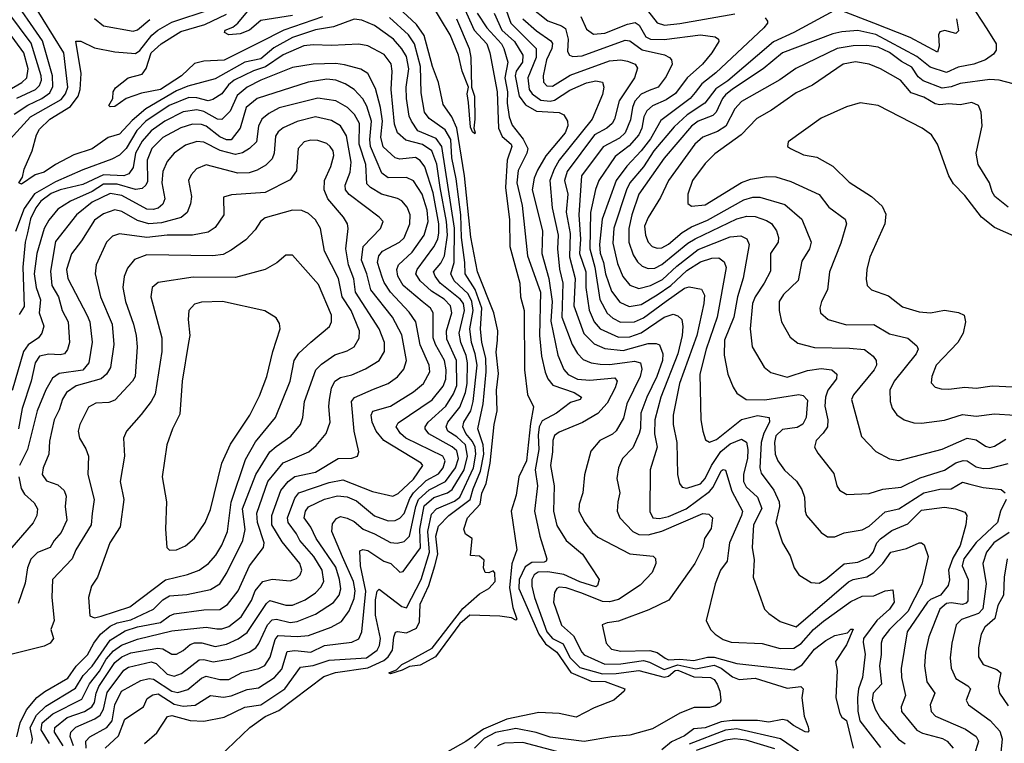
# Model space of a CAD drawing. Extents: x 1308313 to 1441400, y 959662 to 1036319.
# Tile 391 of 656: x 1348417 to 1352738, y 1020436 to 1023611. Entities that reach past the tile are written whole.
import ezdxf

# ---------------------------------------------------------------- set-up
doc = ezdxf.new("R2010")
doc.units = 0

msp = doc.modelspace()

# ---------------------------------------------------------------- linework, layer by layer
at = {"layer": '0CON10XD'}
for points in [[(1348393.2, 1023196.8), (1348453.7, 1023236.3), (1348514.6, 1023265.4), (1348550.2, 1023289.8), (1348562.2, 1023317.8), (1348561.4, 1023365), (1348518.1, 1023518.1), (1348375.2, 1023725)], [(1350345, 1023716.2), (1350411.7, 1023565), (1350467.9, 1023505), (1350480.3, 1023465), (1350513.4, 1023295), (1350518.9, 1023135), (1350535, 1023098.9), (1350574.7, 1023065), (1350577.6, 1023055), (1350557, 1022995), (1350548.6, 1022875), (1350567, 1022733), (1350568.5, 1022615), (1350611.6, 1022455), (1350615.3, 1022395), (1350631.1, 1022335), (1350633.3, 1022075), (1350646, 1021966), (1350672.2, 1021912.2), (1350659.4, 1021839.4), (1350641.4, 1021675), (1350607.6, 1021605), (1350596.5, 1021525), (1350573.5, 1021455), (1350598.5, 1021285), (1350577.3, 1021222.7), (1350567.3, 1021117.3), (1350581.9, 1021031.9), (1350599.4, 1020980.6), (1350595, 1020976.2), (1350575.6, 1020985.6), (1350525, 1020993.3), (1350392.3, 1020997.7), (1350349.5, 1020960.5), (1350241.9, 1020815), (1350175, 1020778.5), (1350127.6, 1020772.4), (1350096, 1020756), (1350045, 1020740.8), (1350036.7, 1020745), (1350071.2, 1020758.8), (1350095, 1020780.9), (1350124.2, 1020795.7), (1350227, 1020853), (1350362.3, 1021027.7), (1350435, 1021091.2), (1350475.6, 1021114.4), (1350504, 1021145), (1350503, 1021183), (1350495, 1021192.5), (1350476.4, 1021183.6), (1350460, 1021185), (1350453.3, 1021205), (1350455, 1021240), (1350435, 1021257.5), (1350395, 1021260), (1350402.5, 1021335), (1350373.6, 1021353.6), (1350366.2, 1021375), (1350381.8, 1021425), (1350438.7, 1021485), (1350445, 1021533.1), (1350464.9, 1021575.1), (1350482.5, 1021665), (1350499.9, 1021835), (1350512.2, 1021895), (1350510.4, 1021985), (1350518, 1022058), (1350508.7, 1022151.3), (1350514.8, 1022205.2), (1350515.7, 1022245), (1350497.9, 1022325), (1350426.8, 1022505), (1350396.4, 1022656.4), (1350369.2, 1022925), (1350336, 1023135), (1350313.1, 1023185), (1350275, 1023238.6), (1350255.6, 1023335), (1350228.7, 1023405), (1350191.8, 1023541.8), (1350159.4, 1023589.4), (1350078.5, 1023665)], [(1348405, 1023266.3), (1348487.1, 1023305), (1348505, 1023322.6), (1348512.6, 1023345), (1348511.2, 1023365), (1348467.5, 1023507.5), (1348365.8, 1023645)], [(1348375, 1023087.3), (1348465, 1023184.5), (1348598.9, 1023261.1), (1348617.7, 1023285), (1348628.1, 1023315), (1348611.6, 1023465), (1348475.3, 1023685)], [(1348964.4, 1020435), (1349018.7, 1020481.3), (1349066.1, 1020553.9), (1349085, 1020558.3), (1349165, 1020535.8), (1349225, 1020533.5), (1349315, 1020550.8), (1349405, 1020594), (1349475, 1020605.1), (1349580.9, 1020675), (1349650.3, 1020769.7), (1349705, 1020777.5), (1349775, 1020800.9), (1349938.6, 1020811.4), (1349985.6, 1020845), (1349996.5, 1020865), (1350000.9, 1020895), (1349978.1, 1020998.1), (1349979.5, 1021065), (1349986.7, 1021103.3), (1349995, 1021112.2), (1350095, 1021035.3), (1350115, 1021030), (1350179, 1021155), (1350216.3, 1021273.7), (1350207.8, 1021365), (1350225, 1021440.5), (1350246.2, 1021465), (1350325, 1021498.6), (1350348.5, 1021515), (1350408.8, 1021645), (1350418.7, 1021705), (1350416.2, 1021735), (1350405, 1021759.9), (1350374.9, 1021795), (1350361.4, 1021825), (1350365.9, 1021845), (1350397.7, 1021895), (1350407.8, 1021935), (1350424.7, 1022095.3), (1350416.8, 1022145), (1350399.9, 1022195), (1350393.4, 1022255), (1350407.3, 1022335), (1350401.4, 1022375), (1350385, 1022408.1), (1350324.5, 1022465), (1350310, 1022495), (1350324, 1022546), (1350325.5, 1022695.5), (1350270, 1023055), (1350245, 1023089.7), (1350165, 1023123.2), (1350136.3, 1023165), (1350126.9, 1023186.9), (1350115.2, 1023265), (1350113.9, 1023315), (1350125.1, 1023395), (1350115, 1023450), (1350095, 1023483.7), (1350058.1, 1023525), (1349974.5, 1023585.5), (1349918.6, 1023608.6), (1349885, 1023613.4), (1349795, 1023580.2), (1349715, 1023567), (1349615, 1023533.1), (1349532.9, 1023487.1), (1349475, 1023438.9), (1349405, 1023424.6), (1349275, 1023351.6), (1349155, 1023319.7), (1349105, 1023298.6), (1348971, 1023219), (1348911.3, 1023168.7), (1348855, 1023108.8), (1348806, 1023094), (1348736.1, 1023043.9), (1348655, 1023017.4), (1348574.5, 1022975.5), (1348525, 1022942.1), (1348485, 1022930), (1348425, 1022889.5), (1348413.8, 1022895), (1348429.7, 1022920.3), (1348437.1, 1022955), (1348471.8, 1023035), (1348490.4, 1023105), (1348505, 1023131.2), (1348549.2, 1023175), (1348640.6, 1023229.4), (1348674.2, 1023275.8), (1348682.7, 1023305), (1348687.7, 1023375), (1348663.5, 1023516.5), (1348685, 1023517.2), (1348745, 1023487.5), (1348835, 1023469.5), (1348925, 1023462.6), (1348945, 1023476), (1348997, 1023543), (1349023.5, 1023565), (1349085, 1023600.3), (1349253.4, 1023655)], [(1349615, 1023629.3), (1349475, 1023607.5), (1349425.9, 1023565), (1349385, 1023549.3), (1349335, 1023544.5), (1349316, 1023555), (1349319.2, 1023565), (1349352.5, 1023577.5), (1349374.4, 1023595.6), (1349432.3, 1023665)], [(1350334.1, 1023615), (1350389.3, 1023485), (1350397.1, 1023445), (1350400, 1023315), (1350412.9, 1023275), (1350415.3, 1023174.7), (1350410, 1023135), (1350415.6, 1023114.4), (1350415, 1023110), (1350405, 1023118.8), (1350395, 1023138.8), (1350387.4, 1023247.4), (1350381.1, 1023285), (1350387.1, 1023315), (1350358.4, 1023385), (1350342.3, 1023455), (1350305.9, 1023545), (1350220.9, 1023685)], [(1350548.1, 1023665), (1350573.3, 1023595), (1350683.8, 1023483.8), (1350684.1, 1023445), (1350647.1, 1023355), (1350653.5, 1023305), (1350665.7, 1023285.7), (1350705, 1023257.7), (1350745, 1023253.3), (1350765, 1023257.9), (1350830.9, 1023300.9), (1350905, 1023334.4), (1350945, 1023342.5), (1350975, 1023336.7), (1350980.8, 1023315), (1350975, 1023282.5), (1350929.3, 1023175), (1350784.8, 1022995), (1350762.2, 1022955), (1350744.1, 1022905), (1350753.6, 1022785), (1350780, 1022665), (1350778, 1022605), (1350786.6, 1022516.6), (1350801.3, 1022455), (1350795.8, 1022305.8), (1350841.5, 1022185), (1350865, 1022146), (1350889.6, 1022119.6), (1350924.5, 1022104.5), (1350965, 1022099.8), (1351005, 1022098.1), (1351073, 1022107), (1351115, 1022112.9), (1351142.2, 1022105), (1351147.6, 1022077.6), (1351140.2, 1022045), (1351081.9, 1021925), (1351067.3, 1021862.7), (1351035, 1021807.5), (1351018.3, 1021791.7), (1350963.5, 1021765), (1350923.1, 1021716.9), (1350896, 1021614), (1350888.2, 1021535), (1350872.7, 1021485), (1350870.4, 1021455), (1350896.9, 1021405), (1350930.8, 1021360.8), (1350955, 1021340), (1351095, 1021267.1), (1351196.9, 1021256.9), (1351206.9, 1021246.9), (1351208.5, 1021225), (1351193.3, 1021185), (1351140.4, 1021129.6), (1351045, 1021066.9), (1351005, 1021056.2), (1350975, 1021058), (1350884.2, 1021094.2), (1350815, 1021118.4), (1350785, 1021120.4), (1350774.5, 1021115), (1350765, 1021098), (1350760.5, 1021055), (1350794.8, 1020954.8), (1350847.2, 1020907.2), (1350883.8, 1020835), (1350895, 1020823.5), (1350985, 1020783.3), (1351055, 1020784), (1351155, 1020798.9), (1351181.8, 1020791.8), (1351245, 1020759.3), (1351305, 1020780.3), (1351385, 1020762.8), (1351465, 1020778.1), (1351495, 1020765.1), (1351545, 1020727.3), (1351575, 1020715.5), (1351645, 1020721.8), (1351785, 1020677.6), (1351845, 1020684.4), (1351855.5, 1020675), (1351850, 1020635), (1351859.2, 1020555), (1351877.6, 1020507.6), (1351880.2, 1020489.8), (1351875.7, 1020484.3), (1351865, 1020486.6), (1351813.1, 1020513.1), (1351785, 1020536.1), (1351765, 1020540.4), (1351705, 1020528.2), (1351655, 1020535.6), (1351544.3, 1020535.7), (1351495, 1020529.9), (1351425, 1020504.3), (1351375, 1020499.1), (1351335, 1020469.1), (1351277.2, 1020442.8), (1351235, 1020406.4)], [(1350657.9, 1023667.9), (1350735.4, 1023605.4), (1350795, 1023583.9), (1350811.9, 1023571.9), (1350823.8, 1023525), (1350822, 1023472), (1350830, 1023455), (1350845, 1023449.7), (1350885, 1023452.5), (1351075, 1023521), (1351095, 1023517.5), (1351148.3, 1023478.3), (1351246.9, 1023456.9), (1351269.5, 1023445), (1351278.2, 1023435), (1351281.1, 1023415), (1351255, 1023362.1), (1351218.5, 1023315), (1351180.3, 1023300.3), (1351145, 1023284.3), (1351117, 1023253), (1351106.5, 1023225), (1351098.4, 1023171.6), (1351075, 1023114.8), (1351048.9, 1023091.1), (1350977.2, 1023052.8), (1350883.2, 1022925), (1350871, 1022755), (1350878, 1022648), (1350873.3, 1022585), (1350902, 1022505), (1350901.9, 1022435), (1350916.5, 1022336.5), (1350938.1, 1022285), (1350965, 1022254.4), (1351045, 1022217.2), (1351095, 1022219.3), (1351145, 1022237.4), (1351245, 1022305.5), (1351285, 1022318.8), (1351305, 1022312.1), (1351322.9, 1022295), (1351327.5, 1022265), (1351324.4, 1022224.4), (1351305.4, 1022145), (1351230.3, 1021955), (1351204.3, 1021855.7), (1351203.1, 1021793.1), (1351214.2, 1021735), (1351184.1, 1021635), (1351182.4, 1021452.4), (1351195.3, 1021425.3), (1351225, 1021421.5), (1351265, 1021430.3), (1351341.7, 1021465), (1351445, 1021540.2), (1351460.4, 1021559.6), (1351495, 1021630.8), (1351505, 1021637.7), (1351514.6, 1021634.6), (1351542.4, 1021542.4), (1351588.7, 1021455), (1351585.2, 1021435), (1351532.7, 1021315), (1351528.3, 1021281.8), (1351521.3, 1021235), (1351493.1, 1021195), (1351470, 1021135), (1351430, 1020975), (1351448.8, 1020935), (1351470, 1020915), (1351505, 1020891.5), (1351538.9, 1020878.9), (1351675, 1020873.2), (1351755, 1020851), (1351815, 1020853.4), (1351846.9, 1020873.1), (1351901.5, 1020935), (1351945, 1020972), (1352065, 1021057.9), (1352115, 1021081.1), (1352165, 1021083.4), (1352215.3, 1021105.3), (1352248.5, 1021108.5), (1352254.7, 1021055), (1352233.8, 1021025), (1352179, 1020975), (1352120.7, 1020895), (1352118.1, 1020878.1), (1352127.1, 1020827.1), (1352116.2, 1020725), (1352098.6, 1020675), (1352094, 1020635), (1352095, 1020576.2), (1352104.8, 1020535), (1352195, 1020416.6)], [(1351990.2, 1023649.8), (1351815, 1023554.4), (1351725, 1023513.4), (1351525, 1023341.9), (1351472.1, 1023307.9), (1351423.5, 1023245), (1351347, 1023193), (1351289.7, 1023140.3), (1351199.9, 1023035), (1351155.2, 1022965), (1351095.2, 1022895), (1351079.7, 1022865), (1351024, 1022696), (1351019.6, 1022629.6), (1351041.2, 1022541.2), (1351064.3, 1022484.3), (1351095, 1022445.8), (1351135, 1022431.9), (1351185, 1022444), (1351238.7, 1022471.3), (1351300.6, 1022529.4), (1351395, 1022602.4), (1351535, 1022657.8), (1351581.8, 1022661.8), (1351609, 1022649), (1351618.7, 1022625), (1351592.8, 1022477.2), (1351567.9, 1022395), (1351550.8, 1022305), (1351509.8, 1022205), (1351508.9, 1022138.9), (1351525.5, 1022055), (1351547.7, 1021997.7), (1351565, 1021971.9), (1351605, 1021944.2), (1351686.9, 1021943.1), (1351836.2, 1021966.2), (1351855, 1021961.2), (1351875, 1021940.8), (1351868, 1021865), (1351854.5, 1021835.5), (1351828.7, 1021821.3), (1351765, 1021812.9), (1351735.2, 1021785), (1351729, 1021755), (1351733.1, 1021705), (1351744.1, 1021675), (1351773.6, 1021633.6), (1351825.8, 1021585.7), (1351849.1, 1021549.1), (1351860.7, 1021515), (1351863.9, 1021455), (1351870.5, 1021435), (1351935, 1021361.4), (1351961.7, 1021341.7), (1351995, 1021341.5), (1352035, 1021358.8), (1352115, 1021371.8), (1352145, 1021389.2), (1352215, 1021451.1), (1352275.5, 1021464.5), (1352385, 1021535.2), (1352455, 1021551.2), (1352505, 1021552.1), (1352555, 1021581), (1352586.7, 1021573.3), (1352645, 1021558.3), (1352725, 1021549.2), (1352741.5, 1021535)], [(1352587.4, 1023685), (1352661, 1023571), (1352701.8, 1023505), (1352702.5, 1023477.5), (1352690.6, 1023459.4), (1352655, 1023435.4), (1352605, 1023415.3), (1352535, 1023402.1), (1352485, 1023378.4), (1352412.3, 1023402.3), (1352355, 1023448.9), (1352175, 1023546.2), (1352095, 1023562.7), (1352025, 1023557.5), (1351985, 1023548.1), (1351764.1, 1023465), (1351680.5, 1023395), (1351545, 1023306.4), (1351515, 1023280.8), (1351501.2, 1023265), (1351474.2, 1023205.8), (1351459.4, 1023190.6), (1351395, 1023165.2), (1351365, 1023144), (1351245, 1023003.8), (1351134.8, 1022845), (1351103, 1022755), (1351090.5, 1022695), (1351091, 1022635), (1351109.2, 1022579.2), (1351128.1, 1022548.1), (1351148.8, 1022528.8), (1351175, 1022518.8), (1351205, 1022520.6), (1351235, 1022536.2), (1351349.7, 1022630.3), (1351381.1, 1022648.9), (1351565, 1022736.9), (1351608.3, 1022748.3), (1351645, 1022747.5), (1351695, 1022729.7), (1351715.9, 1022715.9), (1351738.7, 1022685), (1351747.3, 1022655), (1351745.3, 1022635), (1351712.4, 1022585), (1351712.2, 1022507.8), (1351685, 1022454.6), (1351645, 1022394.6), (1351632.8, 1022365), (1351622.2, 1022255), (1351632.3, 1022175), (1351685, 1022085.7), (1351713.4, 1022063.4), (1351785, 1022041.6), (1351875, 1022071.6), (1351935, 1022080), (1351982, 1022075), (1352003.5, 1022055), (1352001.1, 1022035), (1351964.2, 1021985.8), (1351952.8, 1021955), (1351950.8, 1021915), (1351963.7, 1021855), (1351962.2, 1021825), (1351944, 1021796), (1351912.7, 1021765), (1351905.6, 1021735.6), (1351919.5, 1021709.5), (1351990, 1021620), (1352003.8, 1021565), (1352015, 1021547.1), (1352046.9, 1021526.9), (1352145, 1021531.5), (1352205, 1021550.3), (1352285, 1021560), (1352369, 1021601), (1352475.5, 1021634.5), (1352525, 1021666.1), (1352557.2, 1021677.2), (1352575.2, 1021675.2), (1352615, 1021649), (1352645, 1021641.9), (1352676.6, 1021643.4), (1352755, 1021663.7)], [(1351171.8, 1023651.8), (1351215, 1023596.8), (1351247.4, 1023587.4), (1351315, 1023593.5), (1351555, 1023636.3)], [(1352528.4, 1023615), (1352537.6, 1023562.4), (1352525, 1023550), (1352476.7, 1023563.3), (1352455, 1023557.5), (1352449.2, 1023545), (1352451.6, 1023495), (1352445, 1023468), (1352325, 1023532.2), (1352165.9, 1023595.9), (1352025, 1023649.5)], [(1348745.7, 1023615.7), (1348785, 1023583.6), (1348915, 1023560.3), (1348935, 1023566.2), (1348988.9, 1023611.1)], [(1349746, 1023624), (1349575.8, 1023564.2), (1349469.2, 1023510.8), (1349315, 1023433.2), (1349225, 1023429.1), (1349185, 1023419.3), (1349127.7, 1023365), (1349035, 1023305.2), (1348951.7, 1023288.2), (1348885.3, 1023264.7), (1348835, 1023230), (1348815, 1023228), (1348809.2, 1023235), (1348825.7, 1023265), (1348827.5, 1023295), (1348837.6, 1023312.4), (1348894, 1023355), (1348955, 1023372.1), (1348972.6, 1023397.4), (1348993.6, 1023465), (1349038.3, 1023505), (1349125, 1023558.6), (1349229.7, 1023590.3), (1349324.8, 1023635)], [(1349293.4, 1020376.6), (1349426.9, 1020505), (1349495, 1020553.8), (1349555, 1020579.5), (1349751.7, 1020728.3), (1349803.2, 1020746.8), (1349945, 1020767.2), (1350015, 1020799.4), (1350034.9, 1020815), (1350053.2, 1020845), (1350058.7, 1020901.3), (1350067, 1020923), (1350075, 1020926.9), (1350115, 1020920), (1350158.5, 1020941.5), (1350171.9, 1020968.1), (1350174.3, 1021045.7), (1350212.4, 1021127.6), (1350238.5, 1021215), (1350252.7, 1021265), (1350243.3, 1021345), (1350255, 1021387.8), (1350300, 1021435), (1350394.6, 1021505.4), (1350407.3, 1021552.7), (1350439.5, 1021630.5), (1350454.2, 1021705), (1350450.7, 1021745), (1350428, 1021815), (1350450.8, 1021925), (1350464.4, 1022065), (1350462.9, 1022125), (1350444.7, 1022195), (1350439.6, 1022255), (1350445.4, 1022344.6), (1350416.7, 1022426.7), (1350371.9, 1022495), (1350370.9, 1022545), (1350355.6, 1022655.6), (1350352.6, 1022755), (1350332.8, 1022912.8), (1350314.2, 1023005), (1350309.2, 1023085), (1350285, 1023128), (1350215, 1023177.4), (1350194, 1023205), (1350179.9, 1023289.9), (1350175.9, 1023405), (1350149.3, 1023505), (1350123.6, 1023545), (1350040.8, 1023620.8)], [(1350425, 1023639.5), (1350467.7, 1023575), (1350531.7, 1023505), (1350541.9, 1023485), (1350559.2, 1023425), (1350545.7, 1023355.7), (1350557.4, 1023295), (1350556.5, 1023245), (1350565.1, 1023185.1), (1350578.6, 1023148.6), (1350626.5, 1023086.5), (1350647.3, 1023045), (1350643.2, 1023025), (1350605, 1022949.1), (1350599.7, 1022895), (1350623.1, 1022795), (1350645.7, 1022575), (1350703, 1022415), (1350698.6, 1022225), (1350707.7, 1022135), (1350723.9, 1022063.9), (1350734.5, 1022034.5), (1350757.5, 1022007.5), (1350850, 1021975), (1350882.7, 1021955), (1350876.2, 1021945), (1350835, 1021931.3), (1350772.9, 1021885), (1350709.5, 1021850.5), (1350697.1, 1021825), (1350692.7, 1021787.3), (1350695.3, 1021725), (1350680.1, 1021635), (1350689.3, 1021565), (1350676.8, 1021455), (1350699.4, 1021345), (1350730.7, 1021245), (1350727.9, 1021235), (1350718.9, 1021231.1), (1350665, 1021229.4), (1350635, 1021210.7), (1350608.5, 1021155), (1350607.3, 1021115), (1350695.3, 1020915), (1350725, 1020871.5), (1350774.9, 1020834.9), (1350835.9, 1020745.9), (1350925, 1020708.5), (1350987.2, 1020707.2), (1351072.5, 1020675), (1351070, 1020665), (1351024.6, 1020625.4), (1350938.7, 1020591.3), (1350859.5, 1020550.5), (1350785, 1020566.6), (1350695, 1020570.6), (1350555, 1020542.1), (1350452.3, 1020497.7), (1350375, 1020443), (1350295, 1020398.1)], [(1350499.9, 1023639.9), (1350533.8, 1023565), (1350589.2, 1023515), (1350625.6, 1023455.6), (1350623.7, 1023425), (1350596.3, 1023385), (1350591.4, 1023365), (1350609.7, 1023275), (1350636.9, 1023236.9), (1350685, 1023209), (1350784.2, 1023204.3), (1350805, 1023193.1), (1350821.5, 1023165), (1350822.4, 1023145), (1350811.6, 1023115), (1350726.9, 1023013.1), (1350689.2, 1022950.8), (1350674.4, 1022915), (1350666.7, 1022865), (1350711.3, 1022685), (1350709, 1022585), (1350739.6, 1022475), (1350753.8, 1022375), (1350748.1, 1022288.1), (1350778.9, 1022138.9), (1350805, 1022076.4), (1350823.6, 1022053.6), (1350865, 1022034.2), (1350919.6, 1022029.6), (1351029.2, 1022039.2), (1351040, 1022025), (1351029.8, 1021995), (1350995, 1021927.5), (1350955, 1021882.7), (1350886.5, 1021843.5), (1350785, 1021801.6), (1350765, 1021786.4), (1350756.5, 1021765), (1350756.2, 1021715), (1350746.4, 1021655), (1350763.2, 1021565), (1350760, 1021455), (1350775, 1021391.1), (1350815.3, 1021325), (1350887.2, 1021265), (1350960.8, 1021155), (1350952.5, 1021127.5), (1350945, 1021122.5), (1350875, 1021144.9), (1350805, 1021176.6), (1350735, 1021187.6), (1350693.3, 1021186.7), (1350674.9, 1021175.1), (1350665.5, 1021154.5), (1350664.5, 1021125), (1350676.2, 1021076.2), (1350730.3, 1020925), (1350755, 1020896), (1350801.6, 1020871.6), (1350831.9, 1020811.9), (1350875, 1020768.5), (1350975, 1020741.1), (1351035, 1020742.2), (1351135, 1020755.1), (1351245, 1020726.2), (1351265, 1020730.6), (1351294, 1020755), (1351306, 1020756), (1351375, 1020727.5), (1351449.2, 1020725), (1351465.6, 1020715), (1351477.8, 1020695), (1351489.2, 1020665), (1351493.8, 1020625), (1351491.2, 1020615), (1351470.2, 1020599.8), (1351445, 1020593), (1351376.8, 1020593.2), (1351315, 1020567.5), (1351195, 1020498.9), (1351095, 1020471.3), (1351015.2, 1020464.8)], [(1350624.8, 1023615), (1350685, 1023562), (1350747.9, 1023517.9), (1350755, 1023506.7), (1350752.7, 1023485), (1350729.6, 1023435), (1350714.8, 1023364.8), (1350716.2, 1023336.2), (1350730.5, 1023320.5), (1350755, 1023319.3), (1350833.2, 1023366.8), (1351005, 1023430.2), (1351055, 1023434.8), (1351085, 1023429.5), (1351118.9, 1023415), (1351128.1, 1023398.1), (1351115.9, 1023355), (1351047.9, 1023255), (1351027.2, 1023175), (1351016.7, 1023155), (1350994.6, 1023135.4), (1350940, 1023105), (1350819.8, 1022945), (1350808.5, 1022905), (1350823.2, 1022845), (1350816.1, 1022766.1), (1350833, 1022673), (1350830.7, 1022570.7), (1350855.1, 1022475), (1350848.4, 1022355), (1350893.7, 1022233.7), (1350938.6, 1022188.6), (1350985, 1022168.5), (1351065, 1022159.6), (1351175, 1022190), (1351209.8, 1022189.8), (1351225, 1022184.4), (1351240.3, 1022145), (1351238.2, 1022115), (1351213.8, 1022045), (1351169.4, 1021955), (1351142.6, 1021885), (1351142.3, 1021817.7), (1351136.5, 1021795), (1351107.5, 1021732.5), (1351063.1, 1021685), (1351044.7, 1021645), (1351037.7, 1021597.7), (1351050.4, 1021535), (1351042.3, 1021495), (1351039.6, 1021455), (1351050.9, 1021425), (1351107.5, 1021365), (1351135, 1021352.3), (1351175, 1021350.6), (1351235, 1021366.3), (1351415, 1021443.5), (1351441.5, 1021441.5), (1351457.3, 1021425), (1351452, 1021378), (1351422.8, 1021335), (1351415.3, 1021294.7), (1351380.3, 1021225), (1351266.3, 1021063.7), (1351178.3, 1021021.7), (1351045, 1020972.2), (1350995.5, 1020964.5), (1350974, 1020955), (1350991.2, 1020875), (1351015, 1020849.3), (1351055, 1020840), (1351182.4, 1020842.4), (1351215, 1020834.2), (1351249.3, 1020809.3), (1351265, 1020802.2), (1351315, 1020804.7), (1351375, 1020798.5), (1351435, 1020813.2), (1351465, 1020814.3), (1351565, 1020786.5), (1351815, 1020758.8), (1351850.7, 1020779.3), (1351905, 1020848.9), (1351955, 1020887.5), (1351995, 1020909.1), (1352049.4, 1020920.6), (1352065, 1020937.1), (1352075, 1020936.7), (1352045, 1020867.8), (1351996.7, 1020795), (1352005.3, 1020755.3), (1351998.9, 1020635), (1352016.1, 1020566.1), (1352025, 1020550), (1352045, 1020535.8), (1352075.3, 1020415)], [(1350880, 1023625), (1350905, 1023569.5), (1350935, 1023547.6), (1350985, 1023551.6), (1351085, 1023591.1), (1351117.9, 1023597.9), (1351136.5, 1023586.5), (1351164.9, 1023534.9), (1351185.1, 1023525.1), (1351245, 1023524.3), (1351404.8, 1023544.8), (1351468.8, 1023535), (1351484.3, 1023525), (1351485.5, 1023515), (1351454.1, 1023465), (1351414.1, 1023415), (1351346.9, 1023355), (1351295, 1023286.9), (1351255, 1023259), (1351195, 1023232.7), (1351169.3, 1023210.7), (1351155.8, 1023185), (1351148, 1023135), (1351134.1, 1023105.9), (1351092.6, 1023057.4), (1351029.8, 1023010.2), (1350959.1, 1022905), (1350943.7, 1022866.3), (1350922.6, 1022765), (1350918.8, 1022605), (1350941.9, 1022525), (1350963.5, 1022383.5), (1350995, 1022323.2), (1351020.5, 1022300.5), (1351054.1, 1022284.1), (1351115, 1022284.8), (1351155, 1022302.7), (1351253.8, 1022376.2), (1351335, 1022432.4), (1351355, 1022438.9), (1351408.8, 1022428.8), (1351421.8, 1022401.8), (1351420, 1022365), (1351389.2, 1022225), (1351312.8, 1022015), (1351285.3, 1021875.3), (1351285.2, 1021835.2), (1351301.1, 1021755), (1351303.9, 1021615), (1351313.5, 1021575), (1351325, 1021559.2), (1351344.6, 1021554.6), (1351405, 1021574.8), (1351425, 1021597.2), (1351453.1, 1021655), (1351493.8, 1021716.2), (1351535, 1021750), (1351585, 1021770.7), (1351607.3, 1021757.3), (1351613.3, 1021725), (1351611.2, 1021685), (1351593.4, 1021616.6), (1351594.1, 1021584.1), (1351605, 1021560.5), (1351655.2, 1021515), (1351673.9, 1021466.1), (1351637.5, 1021395), (1351631.8, 1021295), (1351640.5, 1021240.5), (1351635.5, 1021165), (1351685.6, 1021025), (1351704.3, 1021005), (1351755, 1020970.4), (1351825, 1020946.5), (1352055, 1021144.4), (1352075.5, 1021154.5), (1352135, 1021166.3), (1352165, 1021184.8), (1352205.2, 1021225), (1352240, 1021275), (1352309.7, 1021290.3), (1352365, 1021315.5), (1352375, 1021315.6), (1352386, 1021306), (1352404.5, 1021255), (1352376.6, 1021133.4), (1352315, 1021014.2), (1352234.7, 1020935.3), (1352203.5, 1020895), (1352197.1, 1020875), (1352198.4, 1020825), (1352190.2, 1020775), (1352198.6, 1020695), (1352163.4, 1020655), (1352158, 1020625), (1352171.3, 1020585), (1352194.8, 1020545), (1352274, 1020454), (1352302.9, 1020432.9)], [(1351688.8, 1023618.8), (1351698.9, 1023605), (1351698.5, 1023595), (1351683.6, 1023575), (1351472.6, 1023377.4), (1351411, 1023329), (1351381.1, 1023291.1)], [(1348317.3, 1023272.7), (1348427.2, 1023335), (1348449, 1023355), (1348454, 1023395), (1348436.2, 1023465), (1348340.6, 1023595)], [(1348792.9, 1020415), (1348851.4, 1020468.6), (1348879.1, 1020540.9), (1348960.6, 1020595), (1348977.2, 1020632.8), (1349001, 1020649), (1349025, 1020652.9), (1349095, 1020608), (1349135, 1020599.1), (1349187.1, 1020602.9), (1349255, 1020645.3), (1349311.9, 1020638.1), (1349345, 1020643.3), (1349415, 1020672.3), (1349465, 1020678.5), (1349535.7, 1020724.3), (1349568.3, 1020761.7), (1349591, 1020839), (1349625, 1020843.4), (1349695, 1020836.2), (1349755, 1020864.5), (1349875, 1020880), (1349905.7, 1020894.3), (1349918.8, 1020925), (1349936.8, 1021103.2), (1349912.4, 1021215), (1349910.2, 1021279.7), (1349923.5, 1021286.5), (1349945, 1021282.4), (1350015, 1021235.3), (1350046.5, 1021225), (1350085, 1021186.9), (1350099.8, 1021190.2), (1350176, 1021294), (1350173.5, 1021375), (1350193, 1021477), (1350235, 1021513.6), (1350295, 1021535.4), (1350315, 1021549.6), (1350367.2, 1021635), (1350382.4, 1021695), (1350374.1, 1021745), (1350335, 1021780.4), (1350296.7, 1021805), (1350288.3, 1021825), (1350296.7, 1021845), (1350349.2, 1021910.8), (1350373.1, 1021975), (1350381.5, 1022015), (1350382.6, 1022105), (1350376.8, 1022136.8), (1350353.3, 1022195), (1350346.4, 1022235), (1350368.7, 1022335), (1350364.9, 1022364.9), (1350349.8, 1022385), (1350262.6, 1022455), (1350240.4, 1022485), (1350233.4, 1022505), (1350265, 1022543.1), (1350281, 1022575), (1350295.2, 1022664.8), (1350289.9, 1022725), (1350262.2, 1022875), (1350247.3, 1022977.3), (1350226.2, 1023035), (1350185, 1023062.7), (1350111.9, 1023081.9), (1350074.8, 1023115), (1350062.8, 1023152.8), (1350047.5, 1023305), (1350052.6, 1023385), (1350047.5, 1023417.5), (1350017.4, 1023457.4), (1349945, 1023496.3), (1349905, 1023503.2), (1349785, 1023497.8), (1349705, 1023501.1), (1349665, 1023495.5), (1349574, 1023456), (1349496.3, 1023403.7), (1349443.5, 1023386.5), (1349359.2, 1023345), (1349333.1, 1023325), (1349304.6, 1023285.4), (1349265, 1023260), (1349245, 1023254.8), (1349195, 1023268.6), (1349159.6, 1023269.6), (1349073.3, 1023235), (1348971.6, 1023165), (1348930.7, 1023125), (1348885, 1023045.7), (1348855, 1023017.1), (1348821.7, 1022998.3), (1348695, 1022951.8), (1348575, 1022898.7), (1348483, 1022847), (1348437, 1022783), (1348399.1, 1022680.9)], [(1352811.2, 1023321.2), (1352716.1, 1023346.1), (1352675, 1023349), (1352545, 1023330.3), (1352504.3, 1023315.7), (1352465, 1023310.2), (1352382.6, 1023342.6), (1352360.1, 1023360.1), (1352332.2, 1023402.2), (1352286.9, 1023426.9), (1352235, 1023466.9), (1352185, 1023490.5), (1352135, 1023497.7), (1352075, 1023496.4), (1352005.4, 1023484.6), (1351823.4, 1023396.6), (1351752.5, 1023347.5), (1351585, 1023251.9), (1351555, 1023219.6), (1351515.8, 1023144.2), (1351479.7, 1023120.3), (1351415, 1023095.2), (1351380.5, 1023065), (1351264.7, 1022905), (1351229.8, 1022830.2), (1351175, 1022742.7), (1351159.8, 1022705), (1351163.9, 1022665), (1351175.9, 1022635), (1351193.6, 1022615), (1351215, 1022608.1), (1351235, 1022609.8), (1351265, 1022626.1), (1351325, 1022677.1), (1351365, 1022702.4), (1351435, 1022730.6), (1351595, 1022820.7), (1351635, 1022831.9), (1351665, 1022832.2), (1351775, 1022799.4), (1351849.6, 1022735), (1351890.8, 1022635), (1351883.8, 1022605), (1351849.3, 1022550.7), (1351832.9, 1022467.1), (1351769.2, 1022405), (1351750.8, 1022375), (1351749.6, 1022335), (1351760, 1022285), (1351798.3, 1022218.3), (1351831.6, 1022191.6), (1351905, 1022172.9), (1352058.8, 1022168.8)], [(1348709.2, 1020415), (1348707.4, 1020445), (1348725.2, 1020464.8), (1348799.4, 1020505), (1348823.4, 1020535), (1348834.9, 1020605.1), (1348864.8, 1020665), (1348949, 1020711), (1348985, 1020720.5), (1349005, 1020717.1), (1349085, 1020664.5), (1349111.9, 1020658.1), (1349155, 1020671.7), (1349215, 1020721.9), (1349235, 1020730.4), (1349296.2, 1020715), (1349335, 1020715.6), (1349392.9, 1020747.1), (1349466.5, 1020763.5), (1349492.6, 1020777.4), (1349516.8, 1020813.2), (1349538.2, 1020891.8), (1349551.1, 1020908.9), (1349635.4, 1020904.6), (1349685, 1020909.2), (1349784.2, 1020945.8), (1349829.7, 1020970.3), (1349863.6, 1021016.4), (1349885, 1021071.5), (1349889.6, 1021105), (1349881.7, 1021145), (1349833.6, 1021253.6), (1349787.6, 1021365), (1349790.8, 1021399.2), (1349807.3, 1021422.7), (1349825, 1021431.3), (1349854, 1021424), (1349885, 1021408.9), (1349925.2, 1021375.2), (1349975, 1021355.5), (1350045, 1021316.7), (1350073.6, 1021313.6), (1350105, 1021321.1), (1350128, 1021345), (1350155.3, 1021475), (1350167.6, 1021505), (1350215, 1021548.5), (1350285.5, 1021584.5), (1350330.1, 1021645), (1350343, 1021685), (1350335, 1021719.6), (1350315, 1021736.6), (1350213, 1021793), (1350196.2, 1021815), (1350196.3, 1021825), (1350209.7, 1021845), (1350287.3, 1021915), (1350320.7, 1021969.3), (1350335.1, 1022005), (1350333.9, 1022115), (1350291.7, 1022208.3), (1350290, 1022245), (1350313.4, 1022325), (1350308.5, 1022355), (1350280.8, 1022385), (1350225, 1022419.5), (1350174.3, 1022465), (1350155.2, 1022495), (1350161.6, 1022515), (1350235, 1022613.9), (1350251.9, 1022648.1), (1350257.3, 1022675), (1350257.2, 1022715), (1350231.3, 1022851.3), (1350195, 1022964.6), (1350175, 1022992.9), (1350155, 1023006.1), (1350085, 1022999.3), (1350065, 1023004.7), (1350013, 1023053), (1350001.8, 1023095), (1350008.8, 1023165), (1350000.9, 1023225), (1349979, 1023309), (1349944.8, 1023374.8), (1349914.4, 1023394.4), (1349843.4, 1023413.4), (1349805, 1023418.3), (1349705, 1023416.1), (1349615, 1023400.5), (1349475, 1023344.8), (1349415.6, 1023314.5), (1349372.1, 1023277.9), (1349341.1, 1023208.9), (1349305, 1023172.5), (1349285, 1023174.4), (1349225, 1023207.4), (1349194.3, 1023215.7), (1349135, 1023206), (1349053.7, 1023166.3), (1348995, 1023123.8), (1348955, 1023078.1), (1348926.2, 1023025), (1348915, 1022962.2), (1348895.7, 1022934.3), (1348874.8, 1022925.2), (1348785, 1022929.4), (1348695, 1022887.3), (1348595.5, 1022865), (1348555, 1022847.7), (1348510, 1022815), (1348488.1, 1022785), (1348465, 1022736.4), (1348451.4, 1022675)], [(1352755, 1022788.9), (1352697.2, 1022835), (1352684.8, 1022855), (1352673.2, 1022895), (1352623.5, 1022975), (1352614.2, 1023025), (1352640.9, 1023145), (1352636.7, 1023205), (1352624.2, 1023235), (1352595, 1023246.9), (1352545, 1023236.9), (1352495, 1023241.4), (1352455, 1023236.9), (1352435, 1023242), (1352385, 1023270.5), (1352329.4, 1023289.4), (1352282.7, 1023345), (1352195, 1023395.3), (1352145.8, 1023415), (1352085, 1023426.5), (1352031.5, 1023415), (1351897.1, 1023322.9), (1351825, 1023289.3), (1351716.2, 1023213.8), (1351652.6, 1023177.4), (1351583.7, 1023106.3), (1351468.1, 1023021.9), (1351425, 1022979.2), (1351370.2, 1022905), (1351349.6, 1022845), (1351349.4, 1022805), (1351365, 1022792.1), (1351425, 1022798.9), (1351585, 1022896), (1351625, 1022910.6), (1351695, 1022923.2), (1351735, 1022920.8), (1351800.7, 1022900.7), (1351925, 1022844.5), (1351968, 1022788), (1352039.4, 1022735), (1352045.5, 1022715), (1352020.4, 1022629.6), (1351970.7, 1022505), (1351962.1, 1022425), (1351936.5, 1022375), (1351928.5, 1022345), (1351931.5, 1022325), (1351964.7, 1022294.7), (1352045, 1022271.8), (1352165, 1022273.4), (1352235, 1022231.8), (1352315, 1022213.6), (1352355, 1022180), (1352359.5, 1022165), (1352351.1, 1022145), (1352255.4, 1022025), (1352236.2, 1021985), (1352237.9, 1021935), (1352246.1, 1021906.1), (1352266.7, 1021876.7), (1352298, 1021855), (1352341.3, 1021841.3), (1352375, 1021840), (1352475, 1021853.3), (1352555, 1021878.8), (1352615, 1021871.2), (1352695, 1021880.7), (1352785, 1021875.3)], [(1348652.8, 1020425), (1348639, 1020465), (1348641.7, 1020485), (1348663.8, 1020506.2), (1348747.3, 1020542.7), (1348770.8, 1020559.2), (1348785.4, 1020585), (1348801.4, 1020658.6), (1348873.8, 1020756.2), (1348895, 1020770.4), (1348995, 1020793.8), (1349015.6, 1020785.6), (1349065, 1020739.1), (1349095, 1020730), (1349127.5, 1020742.5), (1349205, 1020802), (1349225, 1020803.2), (1349266.8, 1020793.2), (1349343.8, 1020806.2), (1349425, 1020836.1), (1349453.5, 1020855), (1349467.1, 1020872.9), (1349504.2, 1020955), (1349525, 1020977.8), (1349545, 1020980), (1349605, 1020966.3), (1349635, 1020970.3), (1349715, 1021002.6), (1349795, 1021054.2), (1349818.7, 1021085), (1349826.2, 1021113.8), (1349821.2, 1021155), (1349805, 1021209.3), (1349718.5, 1021335), (1349694.6, 1021384.6), (1349665.8, 1021425), (1349671.7, 1021455), (1349685, 1021473.3), (1349755, 1021507.3), (1349812.3, 1021522.2), (1349855, 1021517.3), (1349895, 1021499.3), (1349975, 1021433.2), (1350035, 1021411.4), (1350065, 1021413.7), (1350085, 1021423.1), (1350105, 1021444.7), (1350129.4, 1021510.6), (1350145.6, 1021534.4), (1350201.8, 1021588.2), (1350255, 1021618.8), (1350276.4, 1021645), (1350284.8, 1021675), (1350274.7, 1021695), (1350112.2, 1021775), (1350087.9, 1021795), (1350070, 1021825), (1350078, 1021842), (1350226.9, 1021943.1), (1350275, 1022002.9), (1350286.9, 1022033.1), (1350288.9, 1022075), (1350281.4, 1022115), (1350241.8, 1022185), (1350232, 1022215), (1350232.3, 1022325), (1350220.3, 1022345), (1350183.1, 1022375), (1350099.8, 1022445), (1350077.1, 1022485), (1350072.8, 1022515), (1350079.4, 1022535), (1350139.7, 1022590.3), (1350191.9, 1022665), (1350210.3, 1022725), (1350205.8, 1022775), (1350183.3, 1022845), (1350145, 1022903.6), (1350115, 1022918.6), (1350035, 1022916.9), (1350006.7, 1022936.7), (1349956.5, 1023055), (1349953.6, 1023085), (1349961.2, 1023165), (1349941, 1023231), (1349923.8, 1023263.8), (1349885, 1023304.1), (1349845, 1023329.3), (1349804.2, 1023345), (1349765, 1023349.5), (1349683.1, 1023336.9), (1349459.6, 1023265), (1349411.7, 1023225), (1349385.6, 1023135), (1349345.6, 1023084.4), (1349325, 1023083.1), (1349295, 1023096.5), (1349235, 1023143.7), (1349215, 1023151.5), (1349175, 1023152.4), (1349125, 1023136.9), (1349045, 1023094.4), (1348996.7, 1023045), (1348977.3, 1022995), (1348978.7, 1022901.3), (1348971.6, 1022885), (1348955, 1022869.7), (1348925, 1022865.2), (1348845, 1022889.2), (1348785, 1022889.4), (1348735, 1022856.7), (1348640.9, 1022815), (1348585, 1022779.2), (1348545, 1022731.4), (1348524.1, 1022695), (1348491.9, 1022585), (1348480.8, 1022495), (1348490, 1022435), (1348508, 1022382), (1348503, 1022325), (1348523.5, 1022266.5), (1348513.9, 1022235), (1348500.5, 1022215), (1348455, 1022184.2), (1348434.5, 1022155.5), (1348385, 1021983.8)], [(1348608.8, 1020425), (1348570, 1020485), (1348571.7, 1020505), (1348625, 1020548.6), (1348701.6, 1020575), (1348733.7, 1020596.3), (1348745.6, 1020615), (1348752.4, 1020655), (1348764.9, 1020685), (1348835, 1020790.3), (1348866.1, 1020815), (1348905, 1020833.3), (1349023.7, 1020853.7), (1349045, 1020850.5), (1349085, 1020826.3), (1349105, 1020826.8), (1349135, 1020842.6), (1349165, 1020869.5), (1349185, 1020877.1), (1349216.2, 1020876.2), (1349275, 1020861), (1349325, 1020871.4), (1349375.6, 1020894.4), (1349415, 1020921.8), (1349500.2, 1021049.8), (1349515, 1021062.9), (1349585, 1021042.3), (1349615, 1021041.3), (1349670.4, 1021065), (1349715, 1021096.3), (1349739.2, 1021120.8), (1349751.4, 1021145), (1349744, 1021195), (1349708.2, 1021255), (1349646.8, 1021325), (1349632.6, 1021355), (1349594.8, 1021405), (1349592.5, 1021425), (1349625, 1021511.1), (1349642.7, 1021535), (1349775, 1021580.7), (1349835, 1021591.9), (1349965, 1021540.5), (1350055, 1021520.8), (1350078.8, 1021531.2), (1350145, 1021594.8), (1350186.9, 1021655), (1350178.9, 1021665), (1350014.9, 1021764.9), (1349982.4, 1021805), (1349963.9, 1021845), (1349960, 1021875), (1349967.6, 1021892.4), (1350045, 1021915.7), (1350145, 1021977.9), (1350189.4, 1022015), (1350217, 1022065), (1350213.8, 1022095), (1350175, 1022184.4), (1350155.4, 1022285.4), (1350127, 1022327), (1350045.2, 1022415), (1350017.2, 1022457.2), (1350008.5, 1022481.5), (1349987.9, 1022545), (1349993, 1022575), (1350009.6, 1022595), (1350084.8, 1022635.1), (1350105, 1022654.1), (1350129.3, 1022715), (1350131.4, 1022755), (1350118.3, 1022788.3), (1350095, 1022815.4), (1350075, 1022826.3), (1350004.8, 1022844.8), (1349956.8, 1022875), (1349941.3, 1022891.3), (1349936, 1022975), (1349907.5, 1023065), (1349907.9, 1023155), (1349887, 1023195), (1349855.3, 1023225), (1349805, 1023254.3), (1349725, 1023266.5), (1349556.6, 1023223.4), (1349510.6, 1023199.4), (1349480.6, 1023175), (1349465.8, 1023144.2), (1349456.3, 1023075), (1349425.4, 1023045), (1349395, 1023026.1), (1349365, 1023019.5), (1349296.4, 1023036.4), (1349225, 1023073), (1349195, 1023076.1), (1349145, 1023059.7), (1349094.6, 1023025), (1349065, 1022988.5), (1349045.7, 1022945), (1349040.7, 1022895), (1349054.7, 1022825), (1349045, 1022801.2), (1349025, 1022784.2), (1349002.7, 1022777.3), (1348975, 1022780), (1348865, 1022839.2), (1348815, 1022848.2), (1348735, 1022810), (1348666.2, 1022755), (1348575, 1022637.5), (1348553.2, 1022506.8), (1348557.9, 1022445), (1348588, 1022395), (1348604.3, 1022335), (1348630.8, 1022285), (1348636.5, 1022195), (1348626.8, 1022163.2), (1348613.3, 1022145), (1348595, 1022139.8), (1348545, 1022142.8), (1348504.6, 1022135), (1348485.5, 1022104.5), (1348468.4, 1022025), (1348428.5, 1021905), (1348412.6, 1021815)], [(1351381.1, 1023291.1), (1351358.9, 1023265), (1351231.1, 1023168.9), (1351185, 1023088.1), (1351144.5, 1023035), (1351081.4, 1022968.6), (1351034.5, 1022905), (1350974, 1022735), (1350962.2, 1022625), (1350965, 1022587.1), (1350979.5, 1022545), (1350987.5, 1022495), (1351015, 1022419.6), (1351050.7, 1022370.7), (1351092.6, 1022352.6), (1351145, 1022361.5), (1351215, 1022403.2), (1351275.1, 1022444.9), (1351345, 1022510), (1351405, 1022548.8), (1351455, 1022564.4), (1351485.7, 1022565.7), (1351509, 1022549), (1351517.2, 1022522.8), (1351478.5, 1022305), (1351429.7, 1022165), (1351401.4, 1022055), (1351406.8, 1021855), (1351414.7, 1021804.7), (1351426.9, 1021766.9), (1351445, 1021757.3), (1351475, 1021769.2), (1351585, 1021857.2), (1351655, 1021874.4), (1351706.7, 1021865), (1351708.4, 1021845), (1351683.6, 1021796.4), (1351671.6, 1021755), (1351665.2, 1021645), (1351671.2, 1021621.2), (1351726.3, 1021546.3), (1351749.5, 1021495), (1351751.6, 1021475), (1351735.9, 1021405), (1351765, 1021315.8), (1351797.9, 1021257.9), (1351815.6, 1021205), (1351837.1, 1021175), (1351891.3, 1021141.3), (1351925, 1021138.9), (1351955, 1021156.2), (1352035, 1021222.6), (1352095, 1021230.2), (1352145, 1021252), (1352163.2, 1021275), (1352179.2, 1021315), (1352195, 1021332.5), (1352245, 1021369.7), (1352315, 1021398.1), (1352375, 1021458.9), (1352475, 1021472.4), (1352523.3, 1021465), (1352565, 1021450.6), (1352574.4, 1021435), (1352569.2, 1021395), (1352545, 1021303.1), (1352512.4, 1021247.6), (1352493, 1021195), (1352497.3, 1021152.7), (1352492.2, 1021127.8), (1352458.4, 1021085), (1352415, 1021067.4), (1352401.8, 1021055), (1352312.6, 1020925), (1352286.2, 1020763.8), (1352287.7, 1020725), (1352304.7, 1020645), (1352286.2, 1020595), (1352287.7, 1020575), (1352355, 1020492.8), (1352379.8, 1020479.8), (1352467.4, 1020457.4), (1352486.8, 1020445), (1352514, 1020414)], [(1352795, 1022654.6), (1352695, 1022698.5), (1352638.5, 1022745), (1352565, 1022838.9), (1352515, 1022890), (1352494.5, 1022925), (1352444.6, 1023064.6), (1352418.6, 1023105), (1352378, 1023135), (1352185, 1023234.4), (1352105, 1023245.6), (1352045, 1023227.8), (1351935, 1023179.4), (1351790, 1023075), (1351786.7, 1023055), (1351800, 1023045), (1351857.6, 1023017.6), (1351915, 1023007.5), (1351985, 1022968.5), (1352057.7, 1022897.7), (1352154.7, 1022834.7), (1352202.7, 1022792.7), (1352217.8, 1022757.8), (1352213.6, 1022715), (1352148.1, 1022568.1), (1352134.5, 1022515), (1352131.7, 1022471.7), (1352136.9, 1022445), (1352155.4, 1022425.4), (1352229.8, 1022399.8), (1352290.7, 1022350.7), (1352365, 1022329.1), (1352415, 1022324), (1352476, 1022336), (1352536.7, 1022326.7), (1352561.4, 1022315), (1352567.9, 1022285), (1352557.3, 1022235), (1352533.8, 1022195), (1352439.1, 1022095), (1352420, 1022045), (1352417.9, 1022017.9), (1352435, 1021998.1), (1352461.5, 1021991.5), (1352495, 1021989.6)], [(1348547.6, 1020435), (1348512.1, 1020495), (1348516.3, 1020525), (1348563.5, 1020565), (1348690.4, 1020629.6), (1348723.3, 1020696.7), (1348768, 1020752), (1348796.9, 1020805), (1348828.4, 1020841.6), (1348863.9, 1020866.1), (1348935, 1020892.6), (1349085, 1020928.8), (1349235, 1020944.8), (1349282.6, 1020937.4), (1349305, 1020937.3), (1349335, 1020947.6), (1349388.9, 1020991.1), (1349435, 1021062.7), (1349450.2, 1021105), (1349485, 1021145.3), (1349525, 1021155.8), (1349605, 1021148.4), (1349631.5, 1021158.5), (1349647.9, 1021175), (1349655.3, 1021195), (1349647.4, 1021225), (1349569.5, 1021319.5), (1349524.5, 1021395), (1349524.1, 1021435), (1349563.9, 1021545), (1349595.6, 1021584.4), (1349625, 1021606.2), (1349715, 1021626.1), (1349815, 1021684.7), (1349875, 1021687.3), (1349900, 1021695), (1349905.6, 1021715), (1349885.3, 1021805), (1349873.3, 1021935), (1349886.5, 1021953.5), (1349970.2, 1021990.2), (1350035, 1022014.7), (1350075, 1022044), (1350102.7, 1022077.3), (1350114.8, 1022115), (1350095, 1022228.5), (1350053.4, 1022305), (1349957.8, 1022425), (1349941, 1022495), (1349917.8, 1022555), (1349924.6, 1022615.4), (1350000.8, 1022695), (1350012.7, 1022725), (1349995.5, 1022745), (1349863.1, 1022843.1), (1349847.3, 1022865), (1349846.2, 1022885), (1349867.5, 1022942.5), (1349871.5, 1022985), (1349851.2, 1023101.2), (1349824.5, 1023144.5), (1349785, 1023169.1), (1349715, 1023183.9), (1349635, 1023163.5), (1349573.9, 1023136.1), (1349551.7, 1023118.3), (1349540.5, 1023099.5), (1349533.4, 1023025), (1349525, 1023000.5), (1349497.8, 1022972.2), (1349460.1, 1022949.9), (1349425, 1022939.3), (1349375, 1022937.5), (1349235.3, 1022974.7), (1349193.8, 1022956.2), (1349169.4, 1022930.6), (1349157.5, 1022905), (1349171.2, 1022835), (1349167.3, 1022802.7), (1349151.8, 1022765), (1349126.5, 1022743.5), (1349039.8, 1022720.2), (1348984.4, 1022714.4), (1348935, 1022729.7), (1348865, 1022769.8), (1348835, 1022776.6), (1348785, 1022759.6), (1348745, 1022731.1), (1348688.9, 1022641.1), (1348645, 1022583.8), (1348623.1, 1022515), (1348628.6, 1022475), (1348713.2, 1022313.2), (1348724.8, 1022284.8), (1348735.6, 1022195.6), (1348720.2, 1022105), (1348695, 1022072.3), (1348591.2, 1022058.8), (1348561.6, 1022038.4), (1348532.6, 1021987.4), (1348494.3, 1021895), (1348451, 1021725), (1348417.2, 1021655)], [(1348469, 1020435), (1348473, 1020455), (1348462.9, 1020505), (1348490.4, 1020559.6), (1348532, 1020598), (1348662.8, 1020677.2), (1348696.6, 1020733.4), (1348735.4, 1020774.6), (1348815, 1020888.6), (1348880.7, 1020929.3), (1348935, 1020947.2), (1349035, 1020966), (1349074.7, 1020995.3), (1349095, 1021004), (1349225, 1021020.7), (1349295, 1021022.2), (1349329.7, 1021045), (1349376.2, 1021105), (1349426.3, 1021215), (1349487.8, 1021295), (1349490, 1021315), (1349461, 1021405), (1349457.9, 1021445), (1349505.6, 1021585), (1349573.2, 1021666.8), (1349686.4, 1021715), (1349717.8, 1021742.2), (1349762.3, 1021795), (1349780, 1021845), (1349773.6, 1021913.6), (1349777.3, 1021945), (1349786.2, 1021993.8), (1349800.9, 1022025), (1349825, 1022041.3), (1349875, 1022051.8), (1349935, 1022078.2), (1349995, 1022115.4), (1350018.2, 1022155), (1350018.1, 1022195), (1349994.8, 1022255), (1349891, 1022415), (1349883.3, 1022473.3), (1349860, 1022535), (1349848, 1022605), (1349858.4, 1022695), (1349855.3, 1022715), (1349837.8, 1022745), (1349769.5, 1022825), (1349753.2, 1022865), (1349754.8, 1022905.2), (1349783, 1022967), (1349795.8, 1023015), (1349793.3, 1023035), (1349780, 1023055), (1349765, 1023067.3), (1349725, 1023080.9), (1349695, 1023082.4), (1349665.3, 1023074.7), (1349639.2, 1023045), (1349632.7, 1022947.3), (1349605, 1022908.2), (1349495, 1022853.2), (1349347.3, 1022842.7), (1349311.7, 1022831.7), (1349312.7, 1022755), (1349275, 1022698.5), (1349245, 1022677.8), (1349175, 1022665.6), (1349064.8, 1022664.8), (1348975, 1022655.2), (1348855, 1022671.3), (1348825, 1022661.2), (1348797.9, 1022635), (1348752.5, 1022535), (1348748, 1022495), (1348771.7, 1022395), (1348822.7, 1022275), (1348830.3, 1022185), (1348816.5, 1022085), (1348797.8, 1022055), (1348775.5, 1022034.5), (1348665, 1022004), (1348622.6, 1021975), (1348605, 1021945.5), (1348591.3, 1021898.7), (1348568.9, 1021855), (1348548.5, 1021761.5), (1348545.9, 1021704.1), (1348520, 1021645), (1348516.2, 1021615), (1348535, 1021587.5), (1348585, 1021570), (1348613.2, 1021545), (1348620.7, 1021520.7), (1348616.9, 1021475), (1348624.7, 1021415), (1348599.7, 1021360.3), (1348568, 1021325), (1348551.8, 1021295), (1348495, 1021273.2), (1348466.7, 1021243.3), (1348452, 1021205), (1348441.7, 1021138.3), (1348411.2, 1021048.8)], [(1348405, 1020463.8), (1348419.3, 1020525), (1348447.7, 1020582.3), (1348492.7, 1020637.3), (1348527.6, 1020662.4), (1348627.9, 1020722.1), (1348665.7, 1020774.3), (1348715, 1020823.4), (1348742.1, 1020875), (1348771.7, 1020915), (1348815, 1020950.1), (1348845, 1020964), (1348905, 1020977.2), (1349005, 1021024.3), (1349045.7, 1021065), (1349075, 1021082.3), (1349150.7, 1021089.3), (1349255, 1021110.8), (1349295.9, 1021135), (1349326.6, 1021183.4), (1349397, 1021325), (1349406.2, 1021373.8), (1349394.8, 1021465), (1349453.5, 1021615), (1349514.8, 1021715), (1349542.4, 1021737.6), (1349607.3, 1021782.7), (1349650, 1021835), (1349660.6, 1021865), (1349667.7, 1021935), (1349717.5, 1022075), (1349741.2, 1022098.8), (1349800.3, 1022139.7), (1349855, 1022157.1), (1349884.6, 1022175), (1349906.8, 1022213.2), (1349908.9, 1022245), (1349871.9, 1022335), (1349832.1, 1022395), (1349817, 1022475), (1349755.2, 1022595), (1349736.7, 1022695), (1349715, 1022732.5), (1349685, 1022760.4), (1349655, 1022773.8), (1349615, 1022775.3), (1349495, 1022740.8), (1349474.2, 1022725.8), (1349450.9, 1022689.1), (1349409.5, 1022645), (1349345, 1022598.9), (1349309.7, 1022580.3), (1349265, 1022574.3), (1348975, 1022578.8), (1348921.2, 1022558.8), (1348889.9, 1022520.1), (1348876.2, 1022483.8), (1348869.5, 1022435), (1348881.2, 1022375), (1348917.4, 1022275), (1348928.8, 1022225), (1348932.6, 1022175), (1348924.6, 1022045), (1348912.7, 1022025), (1348835, 1021941.1), (1348808.8, 1021931.2), (1348751.3, 1021928.7), (1348719.6, 1021910.4), (1348681.1, 1021835), (1348674.6, 1021805), (1348679.5, 1021775), (1348708.1, 1021728.1), (1348720, 1021695), (1348716.7, 1021615), (1348744.7, 1021505), (1348735.9, 1021444.1), (1348731.2, 1021395), (1348664.1, 1021285), (1348647.1, 1021245), (1348560.9, 1021155), (1348558, 1021075), (1348569.1, 1020975), (1348554.1, 1020935), (1348566.3, 1020895), (1348550.7, 1020875), (1348525, 1020861.9), (1348355, 1020819.8)], [(1348451.4, 1022675), (1348441.1, 1022635), (1348430.5, 1022525), (1348437.3, 1022352.7), (1348415, 1022316.7)], [(1348745, 1020985.6), (1348775, 1020993.8), (1348900.9, 1021035), (1349057.7, 1021152.3), (1349154.1, 1021175.9), (1349205.2, 1021194.8), (1349245.9, 1021224.1), (1349278.6, 1021261.4), (1349305, 1021304.5), (1349329.4, 1021365), (1349345.7, 1021494.3), (1349408.3, 1021681.7), (1349452, 1021758), (1349540.6, 1021865), (1349604.2, 1022025), (1349621.4, 1022115), (1349642.4, 1022147.6), (1349695, 1022196.2), (1349776.7, 1022265), (1349786.2, 1022285), (1349786, 1022315), (1349729.3, 1022449.3), (1349615, 1022577.5), (1349585, 1022577.1), (1349546.3, 1022543.7), (1349494.7, 1022515.3), (1349365, 1022479.7), (1349179.2, 1022480.8), (1349025, 1022457.9), (1348998.5, 1022435), (1348992.3, 1022395), (1349041.2, 1022215), (1349041.6, 1022155), (1349011.6, 1021968.4), (1348994.3, 1021935.7), (1348951.1, 1021878.9), (1348886.7, 1021805), (1348872.2, 1021775), (1348877.9, 1021695), (1348858.5, 1021585), (1348874.6, 1021505), (1348858.5, 1021385), (1348812.3, 1021315), (1348759.5, 1021165), (1348732.5, 1021125), (1348719.5, 1021075), (1348724.5, 1020994.5), (1348745, 1020985.6)], [(1349075, 1021283.3), (1349105, 1021284.2), (1349145, 1021302.9), (1349185, 1021335.8), (1349230.9, 1021405), (1349255, 1021461.2), (1349304.1, 1021665), (1349341.8, 1021748.2), (1349427.6, 1021875), (1349470.3, 1021959.7), (1349501.9, 1022045), (1349527.6, 1022155), (1349560, 1022255), (1349557.6, 1022277.6), (1349542.4, 1022302.4), (1349492.7, 1022332.7), (1349307.5, 1022375), (1349215, 1022370.8), (1349185, 1022363.3), (1349160, 1022335), (1349156.2, 1022295), (1349164.6, 1022225), (1349158.7, 1022195), (1349130, 1022025), (1349120.5, 1021879.5), (1349087.5, 1021815), (1349062.5, 1021745), (1349042.2, 1021605), (1349061.9, 1021495), (1349057.1, 1021375), (1349063.8, 1021295), (1349075, 1021283.3)], [(1352058.8, 1022168.8), (1352125, 1022163.2), (1352162.1, 1022135), (1352176.4, 1022115), (1352177.1, 1022095), (1352167.5, 1022075), (1352076.5, 1021965), (1352068.2, 1021945), (1352112, 1021782), (1352175, 1021715.6), (1352235, 1021683.5), (1352275, 1021677.1), (1352465, 1021726.4), (1352575, 1021775.2), (1352615, 1021767.5), (1352655, 1021739.3), (1352675, 1021734.2), (1352695, 1021739.2), (1352745, 1021769.7)], [(1352495, 1021989.6), (1352565, 1021998.4), (1352615, 1021994.7), (1352685, 1022004), (1352775, 1021999.7)], [(1348413.5, 1021605), (1348423.8, 1021553.8), (1348438.7, 1021528.7), (1348480.9, 1021490.9), (1348495.4, 1021465), (1348492, 1021435), (1348476.9, 1021403.1), (1348355, 1021263.1)], [(1352746.8, 1021505), (1352721.8, 1021455), (1352708.4, 1021405), (1352615, 1021317.4), (1352560.3, 1021245), (1352552.8, 1021215), (1352579.4, 1021155), (1352578.5, 1021061.5), (1352570.1, 1021049.9), (1352555, 1021044.4), (1352505, 1021051.9), (1352485, 1021049.2), (1352455.7, 1021025), (1352406.4, 1020903.6), (1352392.7, 1020835), (1352388.6, 1020775), (1352397.8, 1020705), (1352433.9, 1020655), (1352413.3, 1020605), (1352417.7, 1020575), (1352436.7, 1020555), (1352568.2, 1020498.2), (1352615, 1020466), (1352625.3, 1020445), (1352606.6, 1020383.4)], [(1352759.8, 1021360.2), (1352691.6, 1021315), (1352659.5, 1021275), (1352643.3, 1021225), (1352657.9, 1021135), (1352644.1, 1021025.9), (1352624.9, 1021005.1), (1352550.7, 1020979.3), (1352527.6, 1020955), (1352507.5, 1020875), (1352501.1, 1020811.1), (1352504.7, 1020764.7), (1352525, 1020720), (1352578.3, 1020688.3), (1352589.2, 1020675), (1352571.3, 1020625), (1352580.9, 1020605), (1352675.5, 1020535.5), (1352718.7, 1020488.7), (1352728.4, 1020455), (1352722.3, 1020395), (1352755, 1020344.4)], [(1352750, 1021245), (1352737, 1021165), (1352735.2, 1021085), (1352709.2, 1021040.8), (1352696.2, 1020983.8), (1352652, 1020945), (1352636.5, 1020915), (1352625.3, 1020855), (1352625.4, 1020815), (1352645, 1020782.1), (1352705, 1020759.3), (1352722.3, 1020745), (1352711.6, 1020685), (1352717.7, 1020655), (1352755, 1020600)], [(1351015.2, 1020464.8), (1350895, 1020444.3), (1350745, 1020462.1), (1350683.6, 1020483.6), (1350595, 1020500.2), (1350505, 1020482.7), (1350455, 1020456.6), (1350413.8, 1020415)], [(1351835, 1020401.6), (1351756.7, 1020455), (1351565, 1020499), (1351515, 1020494), (1351355, 1020431.9)], [(1351731.6, 1020411.6), (1351605, 1020449), (1351555, 1020454.9), (1351515, 1020449), (1351386.6, 1020403.4)], [(1350775, 1020400), (1350625, 1020439.6), (1350545, 1020436.8), (1350513.7, 1020425)]]:
    msp.add_lwpolyline(points, dxfattribs=at)

doc.saveas('drawing.dxf')
